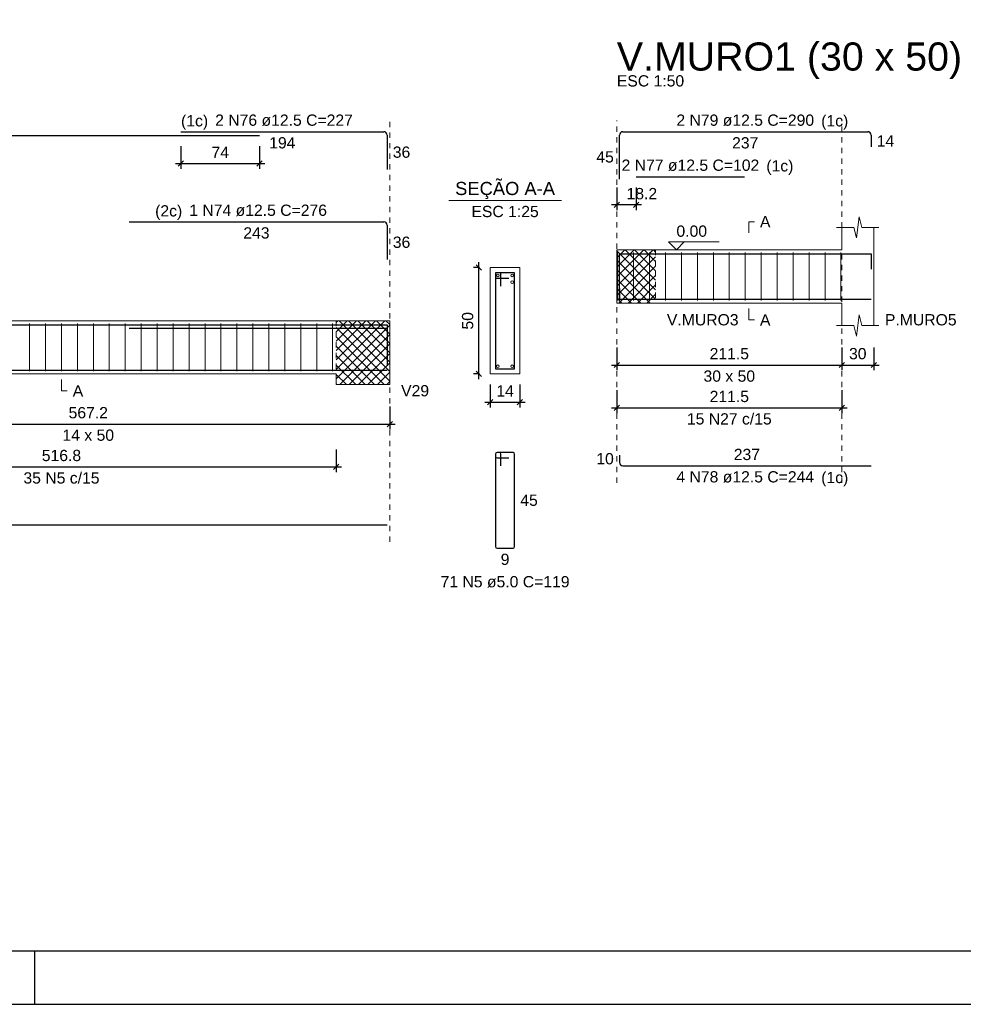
# Model space of a CAD drawing. Header units: millimetres. Extents: x 10 to 1250, y -62 to 528.
# Tile 881 of 909: x 1004 to 1022, y 69 to 87. Entities that reach past the tile are written whole.
import ezdxf

# ---------------------------------------------------------------- set-up
doc = ezdxf.new("R2010")
doc.units = ezdxf.units.MM
doc.header["$LTSCALE"] = 0.05
doc.linetypes.add('DOT', pattern=[6.35, 0, -6.35])
for name, color, linetype, lineweight in [('Descrição da armadura', 7, 'Continuous', 5), ('DT-Arm complementar', 5, 'Continuous', 5), ('DT-Barras na forma', 2, 'Continuous', 30), ('DT-Barras no corte', 5, 'Continuous', 5), ('DT-Barras rebatidas', 2, 'Continuous', 30), ('DT-Cotas', 9, 'Continuous', 5), ('DT-Forma', 5, 'Continuous', 5), ('DT-Hachura intersecção vigas', 9, 'Continuous', 5), ('DT-Pontilhado', 9, 'DOT', 5), ('DT-Textos', 7, 'Continuous', 5), ('DT-Título', 3, 'Continuous', 20), ('Textos armaduras', 7, 'Continuous', 5)]:
    doc.layers.add(name, color=color, linetype=linetype, lineweight=lineweight)
doc.layers.add('FOLHA_PADRÃO', color=7, linetype='Continuous')
doc.styles.add('Arial', font='arial.ttf')
doc.styles.get("Standard").update_dxf_attribs({"font": 'arial.ttf'})
doc.dimstyles.new('UM_25.000000', dxfattribs={"dimtxt": 0.18, "dimasz": 0.1, "dimexe": 0.1, "dimexo": 0.2, "dimgap": 0, "dimtad": 1, "dimtih": 1, "dimtoh": 1, "dimdec": 1, "dimlfac": 25, "dimzin": 0, "dimdsep": 46, "dimtxsty": 'Standard', "dimcen": 0.09, "dimdle": 0.1, "dimadec": 1, "dimazin": 2, "dimtfac": 1, "dimtdec": 4, "dimtofl": 0, "dimtmove": 0, "dimatfit": 3, "dimfxl": 1, "dimtolj": 1, "dimarcsym": 0})
doc.dimstyles.new('UM_50.000000', dxfattribs={"dimtxt": 0.18, "dimasz": 0.1, "dimexe": 0.1, "dimexo": 0.2, "dimgap": 0.1, "dimtad": 1, "dimdec": 1, "dimlfac": 50, "dimzin": 0, "dimdsep": 46, "dimtxsty": 'Standard', "dimblk": 'OBLIQUE', "dimcen": 0.09, "dimdle": 0.1, "dimadec": 1, "dimazin": 2, "dimtfac": 1, "dimtdec": 1, "dimtofl": 0, "dimtmove": 0, "dimatfit": 3, "dimldrblk": 'OBLIQUE', "dimfxl": 1, "dimtolj": 1, "dimarcsym": 1})
pattern_1 = [(45, (959.82737, 89.97115), (-0.08838835, 0.08838835), []), (135, (959.82737, 89.97115), (-0.08838835, -0.08838835), [])]

# ---------------------------------------------------------------- blocks, each defined once
blk = doc.blocks.new('A1EST. 1500')
at = {"layer": 'FOLHA_PADRÃO', "color": 1, "linetype": 'Continuous'}
for p, q in [((59.5, 0), (59.5, 1)), ((0, 0), (150.008, 0))]:
    blk.add_line(p, q, dxfattribs=at)
at = {"layer": 'FOLHA_PADRÃO', "color": 6, "linetype": 'Continuous'}
blk.add_lwpolyline([(149, 58.4), (149, 1), (1, 1), (1, 58.4), (149, 58.4)], dxfattribs=at)
blk = doc.blocks.new('_Oblique')
at = {"color": 0, "linetype": 'ByBlock', "lineweight": -2}
blk.add_line((-0.5, -0.5), (0.5, 0.5), dxfattribs=at)
blk = doc.blocks.new('*D1477')
at = {"layer": 'Defpoints', "color": 0, "transparency": 16777216}
for p in [(999.744, 79.974), (1011.088, 79.974), (1011.088, 79.445)]:
    blk.add_point(p, dxfattribs=at)
at = {"layer": 'DT-Cotas', "color": 0, "lineweight": -2, "transparency": 16777216}
for p, q in [((999.744, 79.774), (999.744, 79.345)), ((1011.088, 79.774), (1011.088, 79.345)), ((999.644, 79.445), (1011.188, 79.445))]:
    blk.add_line(p, q, dxfattribs=at)
at = {"layer": 'DT-Cotas', "color": 0, "lineweight": -2, "transparency": 16777216, "xscale": 0.1, "yscale": 0.1, "zscale": 0.1, "rotation": 180}
blk.add_blockref('_Oblique', (999.744, 79.445), dxfattribs=at)
at = {"layer": 'DT-Cotas', "color": 0, "lineweight": -2, "transparency": 16777216, "xscale": 0.1, "yscale": 0.1, "zscale": 0.1}
blk.add_blockref('_Oblique', (1011.088, 79.445), dxfattribs=at)
at = {"layer": 'DT-Cotas', "transparency": 16777216, "insert": (1005.416, 79.657), "char_height": 0.2118, "attachment_point": 5, "rotation": 0.0057, "style": 'Arial'}
blk.add_mtext('\\A1;567.2', dxfattribs=at)
blk = doc.blocks.new('*D1479')
at = {"layer": 'Defpoints', "color": 0, "transparency": 16777216}
for p in [(999.744, 79.169), (1010.08, 79.169), (1010.08, 78.64)]:
    blk.add_point(p, dxfattribs=at)
at = {"layer": 'DT-Cotas', "color": 0, "lineweight": -2, "transparency": 16777216}
for p, q in [((999.744, 78.969), (999.744, 78.54)), ((1010.08, 78.969), (1010.08, 78.54)), ((999.644, 78.64), (1010.18, 78.64))]:
    blk.add_line(p, q, dxfattribs=at)
at = {"layer": 'DT-Cotas', "color": 0, "lineweight": -2, "transparency": 16777216, "xscale": 0.1, "yscale": 0.1, "zscale": 0.1, "rotation": 180}
blk.add_blockref('_Oblique', (999.744, 78.64), dxfattribs=at)
at = {"layer": 'DT-Cotas', "color": 0, "lineweight": -2, "transparency": 16777216, "xscale": 0.1, "yscale": 0.1, "zscale": 0.1}
blk.add_blockref('_Oblique', (1010.08, 78.64), dxfattribs=at)
at = {"layer": 'DT-Cotas', "transparency": 16777216, "insert": (1004.912, 78.852), "char_height": 0.2118, "attachment_point": 5, "rotation": 0.0057, "style": 'Arial'}
blk.add_mtext('\\A1;516.8', dxfattribs=at)
blk = doc.blocks.new('*D1481')
at = {"layer": 'Defpoints', "color": 0, "transparency": 16777216}
for p in [(1007.158, 84.872), (1008.638, 84.872), (1008.638, 84.342)]:
    blk.add_point(p, dxfattribs=at)
at = {"layer": 'DT-Cotas', "color": 0, "lineweight": -2, "transparency": 16777216}
for p, q in [((1007.158, 84.672), (1007.158, 84.242)), ((1008.638, 84.672), (1008.638, 84.242)), ((1007.058, 84.342), (1008.738, 84.342))]:
    blk.add_line(p, q, dxfattribs=at)
at = {"layer": 'DT-Cotas', "color": 0, "lineweight": -2, "transparency": 16777216, "xscale": 0.1, "yscale": 0.1, "zscale": 0.1, "rotation": 180}
blk.add_blockref('_Oblique', (1007.158, 84.342), dxfattribs=at)
at = {"layer": 'DT-Cotas', "color": 0, "lineweight": -2, "transparency": 16777216, "xscale": 0.1, "yscale": 0.1, "zscale": 0.1}
blk.add_blockref('_Oblique', (1008.638, 84.342), dxfattribs=at)
at = {"layer": 'DT-Cotas', "transparency": 16777216, "insert": (1007.898, 84.554), "char_height": 0.2118, "attachment_point": 5, "rotation": 0.0057, "style": 'Arial'}
blk.add_mtext('\\A1;74', dxfattribs=at)
blk = doc.blocks.new('*D1398')
at = {"layer": 'Defpoints', "color": 0, "transparency": 16777216}
for p in [(1012.764, 82.386), (1012.976, 82.386), (1012.976, 80.386)]:
    blk.add_point(p, dxfattribs=at)
at = {"layer": 'DT-Cotas', "color": 0, "lineweight": -2, "transparency": 16777216}
for p, q in [((1012.764, 80.286), (1012.764, 82.486)), ((1012.776, 82.386), (1012.664, 82.386)), ((1012.776, 80.386), (1012.664, 80.386))]:
    blk.add_line(p, q, dxfattribs=at)
at = {"layer": 'DT-Cotas', "color": 0, "lineweight": -2, "transparency": 16777216, "xscale": 0.1, "yscale": 0.1, "zscale": 0.1}
for p, rotation in [((1012.764, 82.386), 90), ((1012.764, 80.386), 270)]:
    blk.add_blockref('_Oblique', p, dxfattribs=dict(at, rotation=rotation))
at = {"layer": 'DT-Cotas', "transparency": 16777216, "insert": (1012.552, 81.386), "char_height": 0.2118, "attachment_point": 5, "rotation": 90, "style": 'Arial'}
blk.add_mtext('\\A1;50', dxfattribs=at)
blk = doc.blocks.new('*D1399')
at = {"layer": 'Defpoints', "color": 0, "transparency": 16777216}
for p in [(1012.976, 80.386), (1013.536, 80.386), (1013.536, 79.857)]:
    blk.add_point(p, dxfattribs=at)
at = {"layer": 'DT-Cotas', "color": 0, "lineweight": -2, "transparency": 16777216}
for p, q in [((1012.976, 80.186), (1012.976, 79.757)), ((1013.536, 80.186), (1013.536, 79.757)), ((1012.876, 79.857), (1013.636, 79.857))]:
    blk.add_line(p, q, dxfattribs=at)
at = {"layer": 'DT-Cotas', "color": 0, "lineweight": -2, "transparency": 16777216, "xscale": 0.1, "yscale": 0.1, "zscale": 0.1, "rotation": 180}
blk.add_blockref('_Oblique', (1012.976, 79.857), dxfattribs=at)
at = {"layer": 'DT-Cotas', "color": 0, "lineweight": -2, "transparency": 16777216, "xscale": 0.1, "yscale": 0.1, "zscale": 0.1}
blk.add_blockref('_Oblique', (1013.536, 79.857), dxfattribs=at)
at = {"layer": 'DT-Cotas', "transparency": 16777216, "insert": (1013.256, 80.068), "char_height": 0.2118, "attachment_point": 5, "rotation": 0.0057, "style": 'Arial'}
blk.add_mtext('\\A1;14', dxfattribs=at)
blk = doc.blocks.new('*D1400')
at = {"layer": 'Defpoints', "color": 0, "transparency": 16777216}
for p in [(1015.358, 81.085), (1019.589, 81.085), (1019.589, 80.555)]:
    blk.add_point(p, dxfattribs=at)
at = {"layer": 'DT-Cotas', "color": 0, "lineweight": -2, "transparency": 16777216}
for p, q in [((1015.358, 80.885), (1015.358, 80.455)), ((1019.589, 80.885), (1019.589, 80.455)), ((1015.258, 80.555), (1019.689, 80.555))]:
    blk.add_line(p, q, dxfattribs=at)
at = {"layer": 'DT-Cotas', "color": 0, "lineweight": -2, "transparency": 16777216, "xscale": 0.1, "yscale": 0.1, "zscale": 0.1, "rotation": 180}
blk.add_blockref('_Oblique', (1015.358, 80.555), dxfattribs=at)
at = {"layer": 'DT-Cotas', "color": 0, "lineweight": -2, "transparency": 16777216, "xscale": 0.1, "yscale": 0.1, "zscale": 0.1}
blk.add_blockref('_Oblique', (1019.589, 80.555), dxfattribs=at)
at = {"layer": 'DT-Cotas', "transparency": 16777216, "insert": (1017.473, 80.767), "char_height": 0.2118, "attachment_point": 5, "rotation": 0.0057, "style": 'Arial'}
blk.add_mtext('\\A1;211.5', dxfattribs=at)
blk = doc.blocks.new('*D1401')
at = {"layer": 'Defpoints', "color": 0, "transparency": 16777216}
for p in [(1019.589, 81.085), (1020.189, 81.085), (1020.189, 80.555)]:
    blk.add_point(p, dxfattribs=at)
at = {"layer": 'DT-Cotas', "color": 0, "lineweight": -2, "transparency": 16777216}
for p, q in [((1019.589, 80.885), (1019.589, 80.455)), ((1020.189, 80.885), (1020.189, 80.455)), ((1019.489, 80.555), (1020.289, 80.555))]:
    blk.add_line(p, q, dxfattribs=at)
at = {"layer": 'DT-Cotas', "color": 0, "lineweight": -2, "transparency": 16777216, "xscale": 0.1, "yscale": 0.1, "zscale": 0.1, "rotation": 180}
blk.add_blockref('_Oblique', (1019.589, 80.555), dxfattribs=at)
at = {"layer": 'DT-Cotas', "color": 0, "lineweight": -2, "transparency": 16777216, "xscale": 0.1, "yscale": 0.1, "zscale": 0.1}
blk.add_blockref('_Oblique', (1020.189, 80.555), dxfattribs=at)
at = {"layer": 'DT-Cotas', "transparency": 16777216, "insert": (1019.889, 80.767), "char_height": 0.2118, "attachment_point": 5, "rotation": 0.0057, "style": 'Arial'}
blk.add_mtext('\\A1;30', dxfattribs=at)
blk = doc.blocks.new('*D1402')
at = {"layer": 'Defpoints', "color": 0, "transparency": 16777216}
for p in [(1015.358, 80.28), (1019.589, 80.28), (1019.589, 79.751)]:
    blk.add_point(p, dxfattribs=at)
at = {"layer": 'DT-Cotas', "color": 0, "lineweight": -2, "transparency": 16777216}
for p, q in [((1015.358, 80.08), (1015.358, 79.651)), ((1019.589, 80.08), (1019.589, 79.651)), ((1015.258, 79.751), (1019.689, 79.751))]:
    blk.add_line(p, q, dxfattribs=at)
at = {"layer": 'DT-Cotas', "color": 0, "lineweight": -2, "transparency": 16777216, "xscale": 0.1, "yscale": 0.1, "zscale": 0.1, "rotation": 180}
blk.add_blockref('_Oblique', (1015.358, 79.751), dxfattribs=at)
at = {"layer": 'DT-Cotas', "color": 0, "lineweight": -2, "transparency": 16777216, "xscale": 0.1, "yscale": 0.1, "zscale": 0.1}
blk.add_blockref('_Oblique', (1019.589, 79.751), dxfattribs=at)
at = {"layer": 'DT-Cotas', "transparency": 16777216, "insert": (1017.473, 79.962), "char_height": 0.2118, "attachment_point": 5, "rotation": 0.0057, "style": 'Arial'}
blk.add_mtext('\\A1;211.5', dxfattribs=at)
blk = doc.blocks.new('*D1403')
at = {"layer": 'Defpoints', "color": 0, "transparency": 16777216}
for p in [(1015.358, 84.095), (1015.723, 84.095), (1015.358, 83.566)]:
    blk.add_point(p, dxfattribs=at)
at = {"layer": 'DT-Cotas', "color": 0, "lineweight": -2, "transparency": 16777216}
for p, q in [((1015.358, 83.895), (1015.358, 83.466)), ((1015.723, 83.895), (1015.723, 83.466)), ((1015.823, 83.566), (1015.258, 83.566))]:
    blk.add_line(p, q, dxfattribs=at)
at = {"layer": 'DT-Cotas', "color": 0, "lineweight": -2, "transparency": 16777216, "xscale": 0.1, "yscale": 0.1, "zscale": 0.1, "rotation": 180}
blk.add_blockref('_Oblique', (1015.358, 83.566), dxfattribs=at)
at = {"layer": 'DT-Cotas', "color": 0, "lineweight": -2, "transparency": 16777216, "xscale": 0.1, "yscale": 0.1, "zscale": 0.1}
blk.add_blockref('_Oblique', (1015.723, 83.566), dxfattribs=at)
at = {"layer": 'DT-Cotas', "transparency": 16777216, "insert": (1015.828, 83.777), "char_height": 0.2118, "attachment_point": 5, "rotation": 0.0057, "style": 'Arial'}
blk.add_mtext('\\A1;18.2', dxfattribs=at)

msp = doc.modelspace()

# ---------------------------------------------------------------- hatches: boundary and pattern name
at = {"layer": 'DT-Hachura intersecção vigas', "linetype": 'Continuous'}
h = msp.add_hatch(dxfattribs=at)
h.set_pattern_fill('ANSI37', color=256, style=0)
h.set_pattern_definition(pattern_1)
h.paths.add_polyline_path([(1015.3576, 81.7204), (1016.0874, 81.7204), (1016.0874, 82.7204), (1015.3576, 82.7204), (1015.3576, 81.7204)])
h = msp.add_hatch(dxfattribs=at)
h.set_pattern_fill('ANSI37', color=256, style=0)
h.set_pattern_definition(pattern_1)
h.paths.add_polyline_path([(1011.088, 80.186), (1011.088, 80.386), (1011.088, 81.386), (1010.08, 81.386), (1010.08, 80.386), (1010.08, 80.186), (1011.088, 80.186)])

# ---------------------------------------------------------------- linework, layer by layer
at = {"layer": 'DT-Arm complementar'}
for p, q in [((1015.373, 81.7704), (1015.373, 82.6704)), ((1015.673, 81.7704), (1015.673, 82.6704)), ((1015.973, 81.7704), (1015.973, 82.6704)), ((1016.273, 81.7704), (1016.273, 82.6704)), ((1016.573, 81.7704), (1016.573, 82.6704)), ((1016.873, 81.7704), (1016.873, 82.6704)), ((1017.173, 81.7704), (1017.173, 82.6704)), ((1017.473, 81.7704), (1017.473, 82.6704)), ((1017.773, 81.7704), (1017.773, 82.6704)), ((1018.073, 81.7704), (1018.073, 82.6704)), ((1018.373, 81.7704), (1018.373, 82.6704)), ((1018.673, 81.7704), (1018.673, 82.6704)), ((1018.973, 81.7704), (1018.973, 82.6704)), ((1019.273, 81.7704), (1019.273, 82.6704)), ((1019.573, 81.7704), (1019.573, 82.6704)), ((1004.3122, 80.436), (1004.3122, 81.336)), ((1004.6122, 80.436), (1004.6122, 81.336)), ((1004.9122, 80.436), (1004.9122, 81.336)), ((1005.2122, 80.436), (1005.2122, 81.336)), ((1005.5122, 80.436), (1005.5122, 81.336)), ((1005.8122, 80.436), (1005.8122, 81.336)), ((1006.1122, 80.436), (1006.1122, 81.336)), ((1006.4122, 80.436), (1006.4122, 81.336)), ((1006.7122, 80.436), (1006.7122, 81.336)), ((1007.0122, 80.436), (1007.0122, 81.336)), ((1007.3122, 80.436), (1007.3122, 81.336)), ((1007.6122, 80.436), (1007.6122, 81.336)), ((1007.9122, 80.436), (1007.9122, 81.336)), ((1008.2122, 80.436), (1008.2122, 81.336)), ((1008.5122, 80.436), (1008.5122, 81.336)), ((1008.8122, 80.436), (1008.8122, 81.336)), ((1009.1122, 80.436), (1009.1122, 81.336)), ((1009.4122, 80.436), (1009.4122, 81.336)), ((1009.7122, 80.436), (1009.7122, 81.336)), ((1010.0122, 80.436), (1010.0122, 81.336))]:
    msp.add_line(p, q, dxfattribs=at)
at = {"layer": 'DT-Barras na forma'}
for p, q in [((1013.1755, 82.286), (1013.0755, 82.286)), ((1013.0755, 82.286), (1013.0755, 80.486)), ((1013.4355, 82.286), (1013.0755, 82.286)), ((1013.0755, 82.286), (1013.0755, 82.186)), ((1013.1755, 82.036), (1013.1755, 82.286)), ((1013.4355, 80.486), (1013.4355, 82.286)), ((1013.0755, 82.186), (1013.3255, 82.186)), ((1013.0755, 80.486), (1013.4355, 80.486))]:
    msp.add_line(p, q, dxfattribs=at)
for points in [[(1015.4076, 81.7579), (1015.4076, 82.6479), (1020.1385, 82.6479), (1020.1385, 82.3604)], [(1015.7225, 82.6479), (1017.7609, 82.6479)], [(1015.4076, 81.9929), (1015.4076, 81.7929), (1020.1385, 81.7929)], [(987.4596, 80.5639), (987.4596, 81.3135), (1008.638, 81.3135)], [(1007.158, 81.3135), (1011.038, 81.3135), (1011.038, 80.6018)], [(1006.184, 81.2485), (1011.038, 81.2485), (1011.038, 80.5368)], [(987.4596, 80.4585), (1011.038, 80.4585)]]:
    msp.add_lwpolyline(points, dxfattribs=at)
at = {"layer": 'DT-Barras no corte'}
for centre in [(1013.1205, 82.241), (1013.3905, 82.241), (1013.3905, 82.111), (1013.1205, 80.531), (1013.3905, 80.531)]:
    msp.add_circle(centre, 0.025, dxfattribs=at)
at = {"layer": 'DT-Barras rebatidas'}
for p, q in [((987.5221, 84.8718), (1008.638, 84.8718)), ((1007.158, 84.9424), (1010.9755, 84.9424)), ((1011.038, 84.8799), (1011.038, 84.2306)), ((1015.4076, 84.0524), (1015.4076, 84.8799)), ((1015.4701, 84.9424), (1020.076, 84.9424)), ((1020.1385, 84.8799), (1020.1385, 84.6549)), ((1015.7225, 84.0952), (1017.7609, 84.0952)), ((1006.184, 83.248), (1010.9755, 83.248)), ((1011.038, 83.1855), (1011.038, 82.5362)), ((1013.1455, 78.9093), (1013.1055, 78.9093)), ((1013.4055, 78.9093), (1013.1055, 78.9093)), ((1013.0755, 78.8793), (1013.0755, 77.1393)), ((1013.0755, 78.8793), (1013.0755, 78.8393)), ((1013.1055, 78.8093), (1013.3255, 78.8093)), ((1013.1755, 78.6593), (1013.1755, 78.8793)), ((1013.4355, 77.1393), (1013.4355, 78.8793)), ((1015.4076, 78.8582), (1015.4076, 78.7207)), ((1015.4701, 78.6582), (1020.1385, 78.6582)), ((987.4596, 77.5475), (1011.038, 77.5475)), ((1013.1055, 77.1093), (1013.4055, 77.1093))]:
    msp.add_line(p, q, dxfattribs=at)
for centre, radius, start, end in [((1010.9755, 84.8799), 0.0625, 0, 90), ((1015.4701, 84.8799), 0.0625, 90, 180), ((1020.076, 84.8799), 0.0625, 0, 90), ((1010.9755, 83.1855), 0.0625, 0, 90), ((1013.1055, 78.8793), 0.03, 90, 180), ((1013.1055, 78.8793), 0.03, 90, 180), ((1013.1455, 78.8793), 0.03, 0, 90), ((1013.4055, 78.8793), 0.03, 0, 90), ((1013.1055, 78.8393), 0.03, 180, 270), ((1015.4701, 78.7207), 0.0625, 180, 270), ((1013.1055, 77.1393), 0.03, 180, 270), ((1013.4055, 77.1393), 0.03, 270, 0)]:
    msp.add_arc(centre, radius, start, end, dxfattribs=at)
at = {"layer": 'DT-Forma'}
for p, q in [((1019.8635, 82.944), (1019.9135, 83.344)), ((1019.9135, 83.344), (1019.9635, 83.144)), ((1019.4885, 83.144), (1019.8135, 83.144)), ((1019.5885, 82.7204), (1019.5885, 83.144)), ((1019.8135, 83.144), (1019.8635, 82.944)), ((1019.9635, 83.144), (1020.2885, 83.144)), ((1020.1885, 83.144), (1020.1885, 82.7204)), ((1015.3576, 82.7204), (1016.0875, 82.7204)), ((1016.0875, 82.7204), (1019.5885, 82.7204)), ((1013.5355, 82.386), (1012.9755, 82.386)), ((1012.9755, 82.386), (1012.9755, 82.386)), ((1012.9755, 82.386), (1012.9755, 80.386)), ((1013.5355, 80.386), (1013.5355, 82.386)), ((1013.5355, 82.386), (1013.5355, 82.386)), ((1015.3576, 81.7204), (1016.0875, 81.7204)), ((1016.0875, 81.7204), (1019.5885, 81.7204)), ((1019.5885, 81.7204), (1019.5885, 81.2968)), ((1020.1885, 81.2968), (1020.1885, 81.7204)), ((1019.8635, 81.0968), (1019.9135, 81.4968)), ((1019.9135, 81.4968), (1019.9635, 81.2968)), ((999.7443, 81.386), (1010.0801, 81.386)), ((1010.0801, 81.386), (1011.088, 81.386)), ((1019.4885, 81.2968), (1019.8135, 81.2968)), ((1019.8135, 81.2968), (1019.8635, 81.0968)), ((1019.9635, 81.2968), (1020.2885, 81.2968)), ((999.7443, 80.386), (1010.0801, 80.386)), ((1010.0801, 80.386), (1010.0801, 80.186)), ((1011.088, 80.186), (1011.088, 80.386)), ((1012.9755, 80.386), (1013.5355, 80.386)), ((1012.9755, 80.386), (1012.9755, 80.386)), ((1013.5355, 80.386), (1013.5355, 80.386)), ((1010.0801, 80.186), (1011.088, 80.186))]:
    msp.add_line(p, q, dxfattribs=at)
at = {"layer": 'DT-Forma', "linetype": 'Continuous'}
for p, q in [((1015.3576, 81.7204), (1015.3576, 82.7204)), ((1020.1885, 82.7204), (1020.1885, 81.7204)), ((1011.088, 81.386), (1011.088, 80.386))]:
    msp.add_line(p, q, dxfattribs=at)
at = {"layer": 'DT-Pontilhado', "ltscale": 0.2}
for p, q in [((1011.088, 77.2298), (1011.088, 85.1542)), ((1015.3576, 78.3405), (1015.3576, 85.1542)), ((1019.5885, 78.3405), (1019.5885, 85.1542)), ((1016.0875, 82.7204), (1016.0875, 81.7204)), ((1010.0801, 81.386), (1010.0801, 80.386))]:
    msp.add_line(p, q, dxfattribs=at)
at = {"layer": 'DT-Textos'}
msp.add_line((1012.1965, 83.6509), (1014.3145, 83.6509), dxfattribs=at)
for points in [[(1017.838, 83.0381), (1017.838, 83.2499), (1017.9439, 83.2499)], [(1016.6268, 82.8686), (1016.4786, 82.7204), (1016.3303, 82.8686), (1017.2834, 82.8686)], [(1017.838, 81.6145), (1017.838, 81.4027), (1017.9439, 81.4027)], [(1004.9122, 80.2801), (1004.9122, 80.0683), (1005.0181, 80.0683)]]:
    msp.add_lwpolyline(points, dxfattribs=at)

# ---------------------------------------------------------------- block references
msp.add_blockref('A1EST. 1500', (944.9101, 68.5322))

# ---------------------------------------------------------------- texts
at = {"layer": 'Descrição da armadura', "linetype": 'Continuous', "char_height": 0.2118, "attachment_point": 8, "line_spacing_factor": 0.798, "style": 'Arial'}
for s, insert, width in [('2 N76 ø12.5 C=227', (1009.098, 85.0483), 5.194653), ('2 N79 ø12.5 C=290', (1017.773, 85.0483), 5.194653), ('2 N77 ø12.5 C=102', (1016.7417, 84.2011), 5.194653), ('1 N74 ø12.5 C=276', (1008.611, 83.3539), 5.194653), ('15 N27 c/15', (1017.473, 79.4329), 3.199294), ('35 N5 c/15', (1004.9122, 78.3222), 2.869342), ('4 N78 ø12.5 C=244', (1017.773, 78.3405), 5.194653), ('71 N5 ø5.0 C=119', (1013.2555, 76.368), 4.8647)]:
    msp.add_mtext(s, dxfattribs=dict(at, insert=insert, width=width))
at = {"layer": 'DT-Textos', "line_spacing_factor": 0.798, "style": 'Arial'}
for s, insert, char_height, width, attachment_point in [('ESC 1:50', (1015.3576, 85.7896), 0.2118, 2.57285, 7), ('(1c)', (1007.6704, 84.9782), 0.2118, 1.035186, 9), ('(1c)', (1019.2014, 84.9782), 0.2118, 1.035186, 7), ('(1c)', (1018.1694, 84.1312), 0.2118, 1.035186, 7), ('SEÇÃO A-A', (1013.2554, 83.6752), 0.2471, 3.273443, 8), ('(2c)', (1007.1834, 83.2842), 0.2118, 1.035186, 9), ('ESC 1:25', (1013.2555, 83.3332), 0.2118, 2.57285, 8), ('A', (1018.0498, 83.144), 0.2118, 0.400926, 7), ('0.00', (1016.4786, 82.9639), 0.2118, 1.169904, 7), ('V.MURO3', (1016.2993, 81.2968), 0.2118, 2.73868, 7), ('A', (1018.0498, 81.2968), 0.2118, 0.400926, 7), ('P.MURO5', (1020.4003, 81.2968), 0.2118, 2.73868, 7), ('30 x 50', (1017.473, 80.2378), 0.2118, 1.971756, 8), ('A', (1005.124, 79.9624), 0.2118, 0.400926, 7), ('V29', (1011.2998, 79.9624), 0.2118, 1.069526, 7), ('14 x 50', (1005.4161, 79.127), 0.2118, 1.971756, 8), ('(1c)', (1019.2014, 78.2702), 0.2118, 1.035186, 7)]:
    msp.add_mtext(s, dxfattribs=dict(at, insert=insert, char_height=char_height, width=width, attachment_point=attachment_point))
at = {"layer": 'DT-Título', "insert": (1015.3574, 85.9322), "char_height": 0.5295, "width": 12.314814, "attachment_point": 7, "line_spacing_factor": 0.798, "style": 'Arial'}
msp.add_mtext('V.MURO1 (30 x 50)', dxfattribs=at)
at = {"layer": 'Textos armaduras', "linetype": 'Continuous', "char_height": 0.2118, "attachment_point": 7, "line_spacing_factor": 0.798, "style": 'Arial'}
for s, insert, width in [('194', (1008.8192, 84.6247), 0.989858), ('237', (1017.5256, 84.6247), 0.989858), ('14', (1020.2444, 84.6615), 0.659905), ('36', (1011.1439, 84.4493), 0.659905), ('45', (1014.9717, 84.3602), 0.659905), ('243', (1008.3323, 82.9303), 0.989858), ('36', (1011.1439, 82.7549), 0.659905), ('10', (1014.9717, 78.6836), 0.659905), ('237', (1017.5568, 78.7641), 0.989858), ('45', (1013.5414, 77.9034), 0.659905), ('9', (1013.173, 76.7916), 0.329953)]:
    msp.add_mtext(s, dxfattribs=dict(at, insert=insert, width=width))

# ---------------------------------------------------------------- dimensions: what is measured, and where the dimension line sits
at = {"layer": 'DT-Cotas'}
for base, p1, p2, dimstyle, override, picture, middle in [((1008.638, 84.3423), (1007.158, 84.8718), (1008.638, 84.8718), 'UM_50.000000', {"dimtxt": 0.2118, "dimasz": 0.1, "dimexe": 0.1, "dimexo": 0.2, "dimtad": 1, "dimtih": 0, "dimtoh": 0, "dimdec": 1, "dimlfac": 50, "dimzin": 8, "dimtxsty": 'Arial', "dimblk": 'Oblique', "dimblk1": 'Oblique', "dimblk2": 'Oblique', "dimsah": 1, "dimdle": 0.1, "dimse1": 0, "dimse2": 0, "dimclrt": 256, "dimadec": 1, "dimazin": 3, "dimtmove": 2, "dimldrblk": 'Oblique'}, '*D1481', (1007.898, 84.5541)), ((1015.3576, 83.5657), (1015.7225, 84.0952), (1015.3576, 84.0952), 'UM_50.000000', {"dimtxt": 0.2118, "dimasz": 0.1, "dimexe": 0.1, "dimexo": 0.2, "dimtad": 1, "dimtih": 0, "dimtoh": 0, "dimdec": 1, "dimlfac": 50, "dimzin": 8, "dimtxsty": 'Arial', "dimblk": 'Oblique', "dimblk1": 'Oblique', "dimblk2": 'Oblique', "dimsah": 1, "dimdle": 0.1, "dimse1": 0, "dimse2": 0, "dimclrt": 256, "dimadec": 1, "dimazin": 3, "dimtmove": 2, "dimldrblk": 'Oblique'}, '*D1403', (1015.8284, 83.7775)), ((1019.5885, 80.5555), (1015.3576, 81.085), (1019.5885, 81.085), 'UM_50.000000', {"dimtxt": 0.2118, "dimasz": 0.1, "dimexe": 0.1, "dimexo": 0.2, "dimtad": 1, "dimtih": 0, "dimtoh": 0, "dimdec": 1, "dimlfac": 50, "dimzin": 8, "dimtxsty": 'Arial', "dimblk": 'Oblique', "dimblk1": 'Oblique', "dimblk2": 'Oblique', "dimsah": 1, "dimdle": 0.1, "dimse1": 0, "dimse2": 0, "dimclrt": 256, "dimadec": 1, "dimazin": 3, "dimtmove": 2, "dimldrblk": 'Oblique'}, '*D1400', (1017.473, 80.7673)), ((1020.1885, 80.5555), (1019.5885, 81.085), (1020.1885, 81.085), 'UM_50.000000', {"dimtxt": 0.2118, "dimasz": 0.1, "dimexe": 0.1, "dimexo": 0.2, "dimtad": 1, "dimtih": 0, "dimtoh": 0, "dimdec": 1, "dimlfac": 50, "dimzin": 8, "dimtxsty": 'Arial', "dimblk": 'Oblique', "dimblk1": 'Oblique', "dimblk2": 'Oblique', "dimsah": 1, "dimdle": 0.1, "dimse1": 0, "dimse2": 0, "dimclrt": 256, "dimadec": 1, "dimazin": 3, "dimtmove": 2, "dimldrblk": 'Oblique'}, '*D1401', (1019.8885, 80.7673)), ((1013.5355, 79.8565), (1012.9755, 80.386), (1013.5355, 80.386), 'UM_25.000000', {"dimtxt": 0.2118, "dimasz": 0.1, "dimexe": 0.1, "dimexo": 0.2, "dimtad": 1, "dimtih": 0, "dimtoh": 0, "dimdec": 1, "dimlfac": 25, "dimzin": 8, "dimtxsty": 'Arial', "dimblk": 'Oblique', "dimblk1": 'Oblique', "dimblk2": 'Oblique', "dimsah": 1, "dimdle": 0.1, "dimse1": 0, "dimse2": 0, "dimclrt": 256, "dimadec": 1, "dimazin": 3, "dimtmove": 2, "dimldrblk": 'Oblique'}, '*D1399', (1013.2555, 80.0683)), ((1019.5885, 79.7506), (1015.3576, 80.2801), (1019.5885, 80.2801), 'UM_50.000000', {"dimtxt": 0.2118, "dimasz": 0.1, "dimexe": 0.1, "dimexo": 0.2, "dimtad": 1, "dimtih": 0, "dimtoh": 0, "dimdec": 1, "dimlfac": 50, "dimzin": 8, "dimtxsty": 'Arial', "dimblk": 'Oblique', "dimblk1": 'Oblique', "dimblk2": 'Oblique', "dimsah": 1, "dimdle": 0.1, "dimse1": 0, "dimse2": 0, "dimclrt": 256, "dimadec": 1, "dimazin": 3, "dimtmove": 2, "dimldrblk": 'Oblique'}, '*D1402', (1017.473, 79.9624)), ((1011.088, 79.4447), (999.7443, 79.9742), (1011.088, 79.9742), 'UM_50.000000', {"dimtxt": 0.2118, "dimasz": 0.1, "dimexe": 0.1, "dimexo": 0.2, "dimtad": 1, "dimtih": 0, "dimtoh": 0, "dimdec": 1, "dimlfac": 50, "dimzin": 8, "dimtxsty": 'Arial', "dimblk": 'Oblique', "dimblk1": 'Oblique', "dimblk2": 'Oblique', "dimsah": 1, "dimdle": 0.1, "dimse1": 0, "dimse2": 0, "dimclrt": 256, "dimadec": 1, "dimazin": 3, "dimtmove": 2, "dimldrblk": 'Oblique'}, '*D1477', (1005.4161, 79.6565)), ((1010.0801, 78.6399), (999.7443, 79.1694), (1010.0801, 79.1694), 'UM_50.000000', {"dimtxt": 0.2118, "dimasz": 0.1, "dimexe": 0.1, "dimexo": 0.2, "dimtad": 1, "dimtih": 0, "dimtoh": 0, "dimdec": 1, "dimlfac": 50, "dimzin": 8, "dimtxsty": 'Arial', "dimblk": 'Oblique', "dimblk1": 'Oblique', "dimblk2": 'Oblique', "dimsah": 1, "dimdle": 0.1, "dimse1": 0, "dimse2": 0, "dimclrt": 256, "dimadec": 1, "dimazin": 3, "dimtmove": 2, "dimldrblk": 'Oblique'}, '*D1479', (1004.9122, 78.8517))]:
    dim = msp.add_linear_dim(base=base, p1=p1, p2=p2, dimstyle=dimstyle, override=override, dxfattribs=at)
    dim.commit()
    dim.dimension.update_dxf_attribs({"geometry": picture, "text_midpoint": middle, "dimtype": 160, "text_rotation": 0.00573})
dim = msp.add_linear_dim(base=(1012.7637, 82.386), p1=(1012.9755, 80.386), p2=(1012.9755, 82.386), angle=90, dimstyle='UM_25.000000', override={"dimtxt": 0.2118, "dimasz": 0.1, "dimexe": 0.1, "dimexo": 0.2, "dimtad": 1, "dimtih": 0, "dimtoh": 0, "dimdec": 1, "dimlfac": 25, "dimzin": 8, "dimtxsty": 'Arial', "dimblk": 'Oblique', "dimblk1": 'Oblique', "dimblk2": 'Oblique', "dimsah": 1, "dimdle": 0.1, "dimse1": 0, "dimse2": 0, "dimclrt": 256, "dimadec": 1, "dimazin": 3, "dimtmove": 2, "dimldrblk": 'Oblique'}, dxfattribs=at)
dim.commit()
dim.dimension.update_dxf_attribs({"geometry": '*D1398', "text_midpoint": (1012.5519, 81.386), "dimtype": 160, "text_rotation": 90})

doc.saveas('drawing.dxf')
